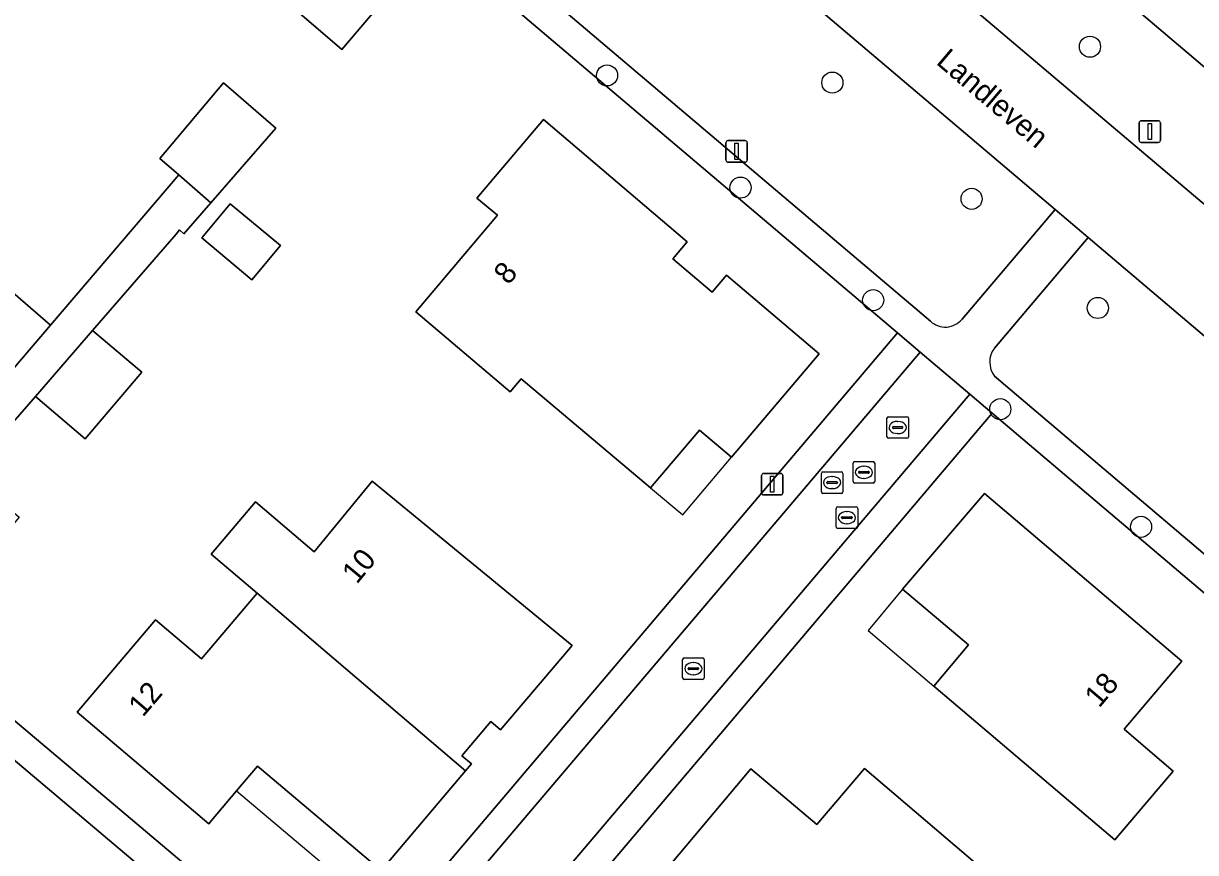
# Model space of a CAD drawing. Extents: x 156412 to 157779, y 382335 to 383768.
# Drawn here: x 156836.8 to 156891.2, y 382429.3 to 382467.7 of the extents above; entities that cross this region are included whole.
import ezdxf

# ---------------------------------------------------------------- set-up
doc = ezdxf.new("R2010")
doc.units = 0
for name, color, linetype in [('IMGEO_Berm_groen', 7, 'Continuous'), ('IMGEO_Boom', 7, 'Continuous'), ('IMGEO_Erf', 7, 'Continuous'), ('IMGEO_Kolk', 7, 'Continuous'), ('IMGEO_Lichtmast', 7, 'Continuous'), ('IMGEO_Openbare_ruimte_label', 7, 'Continuous'), ('IMGEO_Pand', 7, 'Continuous'), ('IMGEO_Pand_nummerreeks', 7, 'Continuous'), ('IMGEO_Pand_overbouw', 7, 'Continuous'), ('IMGEO_Rijbaan_lokaal_open', 7, 'Continuous'), ('IMGEO_Rioolput', 7, 'Continuous'), ('IMGEO_Voetpad_open', 7, 'Continuous')]:
    doc.layers.add(name, color=color, linetype=linetype)

msp = doc.modelspace()

# ---------------------------------------------------------------- linework, layer by layer
at = {"layer": 'IMGEO_Berm_groen'}
for points in [[(156880.336, 382454.031), (156884.65, 382459.104), (156844.108, 382493.469)], [(156835.788, 382492.342), (156834.843, 382491.235), (156878.866, 382453.93)], [(156886.177, 382457.81), (156881.83, 382452.686)], [(156926.24, 382423.851), (156886.177, 382457.81)], [(156881.842, 382451.382), (156926.041, 382413.904), (156926.625, 382414.568), (156927.038, 382415.052)]]:
    msp.add_lwpolyline(points, dxfattribs=at)
msp.add_lwpolyline([(156867.914, 382485.747), (156864.461, 382488.664), (156861.282, 382485.009), (156861.762, 382484.576), (156862.353, 382484.075), (156863.133, 382484.994), (156863.872, 382484.335), (156863.112, 382483.433), (156879.768, 382469.333), (156880.502, 382470.246), (156881.272, 382469.602), (156880.529, 382468.689), (156896.478, 382455.187), (156896.961, 382454.779), (156897.681, 382455.704), (156898.46, 382455.055), (156897.703, 382454.152), (156898.238, 382453.7), (156901.478, 382457.302)], close=True, dxfattribs=at)
for centre, radius, start, end in [((156879.553, 382454.678), 1.016, 227.4239, 320.437), ((156882.681, 382452.042), 1.067, 142.8605, 218.194)]:
    msp.add_arc(centre, radius, start, end, dxfattribs=at)
at = {"layer": 'IMGEO_Boom'}
for centre in [(156886.26, 382466.651), (156863.881, 382465.321), (156874.322, 382464.989), (156870.065, 382460.121), (156880.773, 382459.602), (156876.213, 382454.908), (156886.625, 382454.547), (156882.103, 382449.859), (156888.628, 382444.406)]:
    msp.add_circle(centre, 0.489, dxfattribs=at)
at = {"layer": 'IMGEO_Erf'}
for points in [[(156877.342, 382453.394), (156835.001, 382489.257), (156812.259, 382462.651)], [(156813.512, 382454.727), (156828.335, 382442.229), (156835.48, 382450.702), (156832.784, 382453.003), (156835.405, 382456.06), (156838.087, 382453.751), (156844.039, 382460.712), (156843.159, 382461.477), (156846.108, 382464.976), (156848.523, 382462.877), (156845.52, 382459.424), (156844.272, 382457.989), (156844.07, 382458.164), (156843.904, 382457.972), (156840.037, 382453.506), (156842.315, 382451.578), (156839.698, 382448.487), (156837.386, 382450.444), (156834.276, 382446.87), (156836.632, 382444.85), (156834.638, 382442.513), (156832.298, 382444.54), (156829.512, 382441.236), (156849.402, 382424.466)], [(156852.806, 382424.468), (156877.342, 382453.394)], [(156924.214, 382413.601), (156903.563, 382431.149), (156881.734, 382449.671), (156857.229, 382420.763)]]:
    msp.add_lwpolyline(points, dxfattribs=at)
for points in [[(156847.682, 382469.885), (156850.01, 382472.602), (156853.883, 382469.24), (156851.58, 382466.52)], [(156859.903, 382451.269), (156859.384, 382450.654), (156855.016, 382454.371), (156858.796, 382458.848), (156857.847, 382459.638), (156860.928, 382463.281), (156867.596, 382457.616), (156866.922, 382456.823), (156868.744, 382455.276), (156869.417, 382456.068), (156873.715, 382452.416), (156869.652, 382447.629), (156868.166, 382448.881), (156865.899, 382446.214)], [(156845.104, 382457.8), (156846.407, 382459.371), (156848.739, 382457.437), (156847.421, 382455.843)], [(156847.662, 382441.33), (156845.533, 382443.144), (156847.586, 382445.557), (156850.304, 382443.243), (156852.999, 382446.522), (156862.258, 382438.914), (156858.939, 382435), (156858.492, 382435.378), (156857.153, 382433.799), (156857.599, 382433.42), (156857.325, 382433.097), (156853.407, 382428.479), (156847.866, 382433.161), (156847.676, 382433.31), (156846.711, 382432.169), (156845.55, 382430.794), (156845.429, 382430.651), (156839.319, 382435.823), (156842.946, 382440.092), (156845.086, 382438.293)], [(156879.019, 382437.02), (156880.635, 382438.937), (156877.576, 382441.515), (156881.371, 382445.943), (156890.517, 382438.186), (156887.844, 382435.024), (156890.03, 382433.155), (156890.121, 382433.078), (156887.411, 382429.908)], [(156875.069, 382419.988), (156870.381, 382414.461), (156861.288, 382422.202), (156865.916, 382427.697), (156870.544, 382433.192), (156873.599, 382430.619), (156875.809, 382433.206), (156881.888, 382428.029)]]:
    msp.add_lwpolyline(points, close=True, dxfattribs=at)
at = {"layer": 'IMGEO_Kolk'}
for p, q in [((156876.848, 382448.582), (156876.848, 382449.434)), ((156876.923, 382449.508), (156877.775, 382449.508)), ((156877.336, 382449.288), (156877.361, 382449.288)), ((156877.849, 382449.434), (156877.849, 382448.582)), ((156877.107, 382449.002), (156877.107, 382449.014)), ((156877.545, 382448.965), (156877.147, 382448.965)), ((156877.15, 382449.051), (156877.548, 382449.051)), ((156877.359, 382448.728), (156877.334, 382448.728)), ((156877.591, 382449.014), (156877.591, 382449.002)), ((156877.775, 382448.508), (156876.923, 382448.508)), ((156875.281, 382446.505), (156875.281, 382447.357)), ((156875.356, 382447.431), (156876.208, 382447.431)), ((156875.769, 382447.211), (156875.794, 382447.211)), ((156876.282, 382447.357), (156876.282, 382446.505)), ((156875.54, 382446.925), (156875.54, 382446.937)), ((156875.978, 382446.888), (156875.58, 382446.888)), ((156875.583, 382446.974), (156875.981, 382446.974)), ((156875.792, 382446.651), (156875.767, 382446.651)), ((156876.024, 382446.937), (156876.024, 382446.925)), ((156876.208, 382446.431), (156875.356, 382446.431)), ((156867.454, 382438.333), (156868.306, 382438.333)), ((156867.379, 382437.407), (156867.379, 382438.259)), ((156867.638, 382437.827), (156867.638, 382437.839)), ((156868.076, 382437.79), (156867.678, 382437.79)), ((156867.681, 382437.876), (156868.079, 382437.876)), ((156867.867, 382438.113), (156867.892, 382438.113)), ((156868.122, 382437.839), (156868.122, 382437.827)), ((156868.38, 382438.259), (156868.38, 382437.407)), ((156868.306, 382437.333), (156867.454, 382437.333)), ((156867.89, 382437.553), (156867.865, 382437.553))]:
    msp.add_line(p, q, dxfattribs=at)
for points in [[(156876.848, 382448.582), (156876.848, 382449.434)], [(156876.923, 382449.508), (156877.775, 382449.508)], [(156877.849, 382449.434), (156877.849, 382448.582)], [(156877.775, 382448.508), (156876.923, 382448.508)], [(156875.281, 382446.505), (156875.281, 382447.357)], [(156875.356, 382447.431), (156876.208, 382447.431)], [(156876.282, 382447.357), (156876.282, 382446.505)], [(156876.208, 382446.431), (156875.356, 382446.431)], [(156867.454, 382438.333), (156868.306, 382438.333)], [(156867.379, 382437.407), (156867.379, 382438.259)], [(156868.38, 382438.259), (156868.38, 382437.407)], [(156868.306, 382437.333), (156867.454, 382437.333)]]:
    msp.add_lwpolyline(points, dxfattribs=at)
for centre, radius, start, end in [((156876.925, 382449.432), 0.0765, 91.552, 178.448), ((156876.925, 382449.432), 0.0765, 91.552, 178.448), ((156877.773, 382449.432), 0.0765, 1.552, 88.448), ((156877.773, 382449.432), 0.0765, 1.552, 88.448), ((156877.147, 382449.011), 0.0403, 85.8775, 175.7526), ((156877.144, 382449.001), 0.0366, 178.938, 274.7102), ((156877.548, 382449.008), 0.043, 264.8664, 352.4533), ((156877.552, 382449.013), 0.0386, 1.7309, 96.639), ((156876.925, 382448.584), 0.0765, 181.552, 268.448), ((156876.925, 382448.584), 0.0765, 181.552, 268.448), ((156877.773, 382448.584), 0.0765, 271.552, 358.448), ((156877.773, 382448.584), 0.0765, 271.552, 358.448), ((156875.358, 382447.355), 0.0765, 91.552, 178.448), ((156875.358, 382447.355), 0.0765, 91.552, 178.448), ((156876.206, 382447.355), 0.0765, 1.552, 88.448), ((156876.206, 382447.355), 0.0765, 1.552, 88.448), ((156875.358, 382446.507), 0.0765, 181.552, 268.448), ((156875.358, 382446.507), 0.0765, 181.552, 268.448), ((156875.58, 382446.934), 0.0403, 85.8775, 175.7526), ((156875.577, 382446.924), 0.0366, 178.938, 274.7102), ((156875.981, 382446.931), 0.043, 264.8664, 352.4533), ((156875.985, 382446.936), 0.0386, 1.7309, 96.639), ((156876.206, 382446.507), 0.0765, 271.552, 358.448), ((156876.206, 382446.507), 0.0765, 271.552, 358.448), ((156867.456, 382438.257), 0.0765, 91.552, 178.448), ((156867.456, 382438.257), 0.0765, 91.552, 178.448), ((156868.304, 382438.257), 0.0765, 1.552, 88.448), ((156868.304, 382438.257), 0.0765, 1.552, 88.448), ((156867.678, 382437.836), 0.0403, 85.8775, 175.7526), ((156867.675, 382437.826), 0.0366, 178.938, 274.7102), ((156868.079, 382437.833), 0.043, 264.8664, 352.4533), ((156868.083, 382437.838), 0.0386, 1.7309, 96.639), ((156867.456, 382437.409), 0.0765, 181.552, 268.448), ((156867.456, 382437.409), 0.0765, 181.552, 268.448), ((156868.304, 382437.409), 0.0765, 271.552, 358.448), ((156868.304, 382437.409), 0.0765, 271.552, 358.448)]:
    msp.add_arc(centre, radius, start, end, dxfattribs=at)
for centre, major_axis, ratio, start_param, end_param in [((156877.335, 382449.008), (-0.387, 0.002), 0.722429, 4.712389, 7.853982), ((156877.36, 382449.008), (-0.39, 0.002), 0.717154, 1.570796, 4.712389), ((156875.768, 382446.931), (-0.387, 0.002), 0.722429, 4.712389, 7.853982), ((156875.793, 382446.931), (-0.39, 0.002), 0.717154, 1.570796, 4.712389), ((156867.866, 382437.833), (-0.387, 0.002), 0.722429, 4.712389, 7.853982), ((156867.891, 382437.833), (-0.39, 0.002), 0.717154, 1.570796, 4.712389)]:
    msp.add_ellipse(centre, major_axis=major_axis, ratio=ratio, start_param=start_param, end_param=end_param, dxfattribs=at)
at = {"layer": 'IMGEO_Lichtmast'}
for p, q in [((156888.534, 382462.321), (156888.534, 382463.121)), ((156888.534, 382463.121), (156888.534, 382462.321)), ((156888.634, 382463.221), (156889.424, 382463.221)), ((156889.424, 382463.221), (156888.634, 382463.221)), ((156889.524, 382463.121), (156889.524, 382462.321)), ((156889.524, 382462.321), (156889.524, 382463.121)), ((156869.484, 382462.3), (156870.274, 382462.3)), ((156870.274, 382462.3), (156869.484, 382462.3)), ((156889.424, 382462.221), (156888.634, 382462.221)), ((156888.634, 382462.221), (156889.424, 382462.221)), ((156869.384, 382461.4), (156869.384, 382462.2)), ((156869.384, 382462.2), (156869.384, 382461.4)), ((156870.374, 382462.2), (156870.374, 382461.4)), ((156870.374, 382461.4), (156870.374, 382462.2)), ((156870.274, 382461.3), (156869.484, 382461.3)), ((156869.484, 382461.3), (156870.274, 382461.3)), ((156871.038, 382445.982), (156871.038, 382446.782)), ((156871.038, 382446.782), (156871.038, 382445.982)), ((156871.138, 382446.882), (156871.928, 382446.882)), ((156871.928, 382446.882), (156871.138, 382446.882)), ((156872.028, 382446.782), (156872.028, 382445.982)), ((156872.028, 382445.982), (156872.028, 382446.782)), ((156871.928, 382445.882), (156871.138, 382445.882)), ((156871.138, 382445.882), (156871.928, 382445.882))]:
    msp.add_line(p, q, dxfattribs=at)
for points in [[(156888.954, 382463.096), (156889.104, 382463.096), (156889.104, 382462.346), (156888.954, 382462.346), (156888.954, 382463.096)], [(156869.804, 382462.175), (156869.954, 382462.175), (156869.954, 382461.425), (156869.804, 382461.425), (156869.804, 382462.175)], [(156871.458, 382446.757), (156871.608, 382446.757), (156871.608, 382446.007), (156871.458, 382446.007), (156871.458, 382446.757)]]:
    msp.add_lwpolyline(points, dxfattribs=at)
for centre, start, end in [((156888.634, 382463.121), 90, 180), ((156888.634, 382463.121), 90, 180), ((156889.424, 382463.121), 0, 90), ((156889.424, 382463.121), 360, 90), ((156869.484, 382462.2), 90, 180), ((156869.484, 382462.2), 90, 180), ((156870.274, 382462.2), 0, 90), ((156870.274, 382462.2), 360, 90), ((156888.634, 382462.321), 180, 270), ((156888.634, 382462.321), 180, 270), ((156889.424, 382462.321), 270, 0), ((156889.424, 382462.321), 270, 0), ((156869.484, 382461.4), 180, 270), ((156869.484, 382461.4), 180, 270), ((156870.274, 382461.4), 270, 0), ((156870.274, 382461.4), 270, 0), ((156871.138, 382446.782), 90, 180), ((156871.138, 382446.782), 90, 180), ((156871.928, 382446.782), 0, 90), ((156871.928, 382446.782), 360, 90), ((156871.138, 382445.982), 180, 270), ((156871.138, 382445.982), 180, 270), ((156871.928, 382445.982), 270, 0), ((156871.928, 382445.982), 270, 0)]:
    msp.add_arc(centre, 0.1, start, end, dxfattribs=at)
at = {"layer": 'IMGEO_Pand'}
for points in [[(156850.01, 382472.602), (156847.682, 382469.885), (156851.58, 382466.52), (156853.883, 382469.24)], [(156848.523, 382462.877), (156846.108, 382464.976), (156843.159, 382461.477), (156844.039, 382460.712), (156845.52, 382459.424)], [(156869.417, 382456.068), (156868.744, 382455.276), (156866.922, 382456.823), (156867.596, 382457.616), (156860.928, 382463.281), (156857.847, 382459.638), (156858.796, 382458.848), (156855.016, 382454.371), (156859.384, 382450.654), (156859.903, 382451.269), (156865.899, 382446.214), (156868.166, 382448.881), (156869.652, 382447.629), (156873.715, 382452.416)], [(156846.407, 382459.371), (156845.104, 382457.8), (156847.421, 382455.843), (156848.739, 382457.437)], [(156835.405, 382456.06), (156832.784, 382453.003), (156835.48, 382450.702), (156838.087, 382453.751)], [(156840.037, 382453.506), (156837.386, 382450.444), (156839.698, 382448.487), (156842.315, 382451.578)], [(156852.999, 382446.522), (156850.304, 382443.243), (156847.586, 382445.557), (156845.533, 382443.144), (156847.662, 382441.33), (156857.325, 382433.097), (156857.599, 382433.42), (156857.153, 382433.799), (156858.492, 382435.378), (156858.939, 382435), (156862.258, 382438.914)], [(156881.371, 382445.943), (156877.576, 382441.515), (156880.635, 382438.937), (156879.019, 382437.02), (156887.411, 382429.908), (156890.121, 382433.078), (156890.03, 382433.155), (156887.844, 382435.024), (156890.517, 382438.186)], [(156847.662, 382441.33), (156845.086, 382438.293), (156842.946, 382440.092), (156839.319, 382435.823), (156845.429, 382430.651), (156845.55, 382430.794), (156846.711, 382432.169), (156847.676, 382433.31), (156847.866, 382433.161), (156853.407, 382428.479), (156857.325, 382433.097)], [(156881.888, 382428.029), (156875.809, 382433.206), (156873.599, 382430.619), (156870.544, 382433.192), (156865.916, 382427.697), (156875.069, 382419.988)]]:
    msp.add_lwpolyline(points, close=True, dxfattribs=at)
at = {"layer": 'IMGEO_Pand_overbouw'}
for points in [[(156867.389, 382444.958), (156869.652, 382447.629), (156868.166, 382448.881), (156865.899, 382446.214)], [(156877.576, 382441.515), (156875.973, 382439.598), (156879.019, 382437.02), (156880.635, 382438.937)], [(156853.407, 382428.479), (156847.866, 382433.161), (156847.676, 382433.31), (156846.711, 382432.169), (156852.439, 382427.335)]]:
    msp.add_lwpolyline(points, close=True, dxfattribs=at)
at = {"layer": 'IMGEO_Rijbaan_lokaal_open'}
for points in [[(156826.003, 382508.837), (156830.605, 382504.95), (156831.533, 382504.167), (156832.153, 382503.644), (156844.108, 382493.469), (156884.65, 382459.104), (156886.177, 382457.81), (156926.24, 382423.851), (156926.323, 382423.798), (156934.962, 382417.1), (156941.002, 382424.226), (156942.049, 382425.461), (156945.456, 382429.481), (156999.613, 382493.491), (157001.79, 382496.06), (157007.195, 382502.44)], [(156898.409, 382453.555), (156898.238, 382453.7), (156897.703, 382454.152), (156898.46, 382455.055), (156897.681, 382455.704), (156896.961, 382454.779), (156896.478, 382455.187), (156880.529, 382468.689), (156881.272, 382469.602), (156880.502, 382470.246), (156879.768, 382469.333), (156863.112, 382483.433), (156863.872, 382484.335), (156863.133, 382484.994), (156862.353, 382484.075), (156861.762, 382484.576), (156861.282, 382485.009), (156860.706, 382485.529)], [(156848.473, 382423.417), (156812.607, 382453.674)], [(156880.689, 382450.557), (156878.396, 382452.501), (156853.925, 382423.673)], [(156856.154, 382421.653), (156880.689, 382450.557)]]:
    msp.add_lwpolyline(points, dxfattribs=at)
at = {"layer": 'IMGEO_Rioolput'}
for p, q in [((156873.81, 382446.03), (156873.81, 382446.882)), ((156873.885, 382446.956), (156874.737, 382446.956)), ((156874.069, 382446.45), (156874.069, 382446.462)), ((156874.112, 382446.499), (156874.51, 382446.499)), ((156874.298, 382446.736), (156874.323, 382446.736)), ((156874.553, 382446.462), (156874.553, 382446.45)), ((156874.811, 382446.882), (156874.811, 382446.03)), ((156874.737, 382445.956), (156873.885, 382445.956)), ((156874.507, 382446.413), (156874.109, 382446.413)), ((156874.321, 382446.176), (156874.296, 382446.176)), ((156874.493, 382444.405), (156874.493, 382445.257)), ((156874.568, 382445.331), (156875.42, 382445.331)), ((156874.752, 382444.825), (156874.752, 382444.837)), ((156874.795, 382444.874), (156875.193, 382444.874)), ((156874.981, 382445.111), (156875.006, 382445.111)), ((156875.236, 382444.837), (156875.236, 382444.825)), ((156875.494, 382445.257), (156875.494, 382444.405)), ((156875.42, 382444.331), (156874.568, 382444.331)), ((156875.19, 382444.788), (156874.792, 382444.788)), ((156875.004, 382444.551), (156874.979, 382444.551))]:
    msp.add_line(p, q, dxfattribs=at)
for points in [[(156873.81, 382446.03), (156873.81, 382446.882)], [(156873.885, 382446.956), (156874.737, 382446.956)], [(156874.811, 382446.882), (156874.811, 382446.03)], [(156874.737, 382445.956), (156873.885, 382445.956)], [(156874.493, 382444.405), (156874.493, 382445.257)], [(156874.568, 382445.331), (156875.42, 382445.331)], [(156875.494, 382445.257), (156875.494, 382444.405)], [(156875.42, 382444.331), (156874.568, 382444.331)]]:
    msp.add_lwpolyline(points, dxfattribs=at)
for centre, radius, start, end in [((156873.887, 382446.88), 0.0765, 91.552, 178.448), ((156873.887, 382446.88), 0.0765, 91.552, 178.448), ((156874.109, 382446.459), 0.0403, 85.8775, 175.7526), ((156874.514, 382446.461), 0.0386, 1.7309, 96.639), ((156874.735, 382446.88), 0.0765, 1.552, 88.448), ((156874.735, 382446.88), 0.0765, 1.552, 88.448), ((156873.887, 382446.032), 0.0765, 181.552, 268.448), ((156873.887, 382446.032), 0.0765, 181.552, 268.448), ((156874.106, 382446.449), 0.0366, 178.938, 274.7102), ((156874.51, 382446.456), 0.043, 264.8664, 352.4533), ((156874.735, 382446.032), 0.0765, 271.552, 358.448), ((156874.735, 382446.032), 0.0765, 271.552, 358.448), ((156874.57, 382445.255), 0.0765, 91.552, 178.448), ((156874.57, 382445.255), 0.0765, 91.552, 178.448), ((156874.792, 382444.834), 0.0403, 85.8775, 175.7526), ((156875.197, 382444.836), 0.0386, 1.7309, 96.639), ((156875.418, 382445.255), 0.0765, 1.552, 88.448), ((156875.418, 382445.255), 0.0765, 1.552, 88.448), ((156874.57, 382444.407), 0.0765, 181.552, 268.448), ((156874.57, 382444.407), 0.0765, 181.552, 268.448), ((156874.789, 382444.824), 0.0366, 178.938, 274.7102), ((156875.193, 382444.831), 0.043, 264.8664, 352.4533), ((156875.418, 382444.407), 0.0765, 271.552, 358.448), ((156875.418, 382444.407), 0.0765, 271.552, 358.448)]:
    msp.add_arc(centre, radius, start, end, dxfattribs=at)
for centre, major_axis, ratio, start_param, end_param in [((156874.297, 382446.456), (-0.387, 0.002), 0.722429, 4.712389, 7.853982), ((156874.322, 382446.456), (-0.39, 0.002), 0.717154, 1.570796, 4.712389), ((156874.98, 382444.831), (-0.387, 0.002), 0.722429, 4.712389, 7.853982), ((156875.005, 382444.831), (-0.39, 0.002), 0.717154, 1.570796, 4.712389)]:
    msp.add_ellipse(centre, major_axis=major_axis, ratio=ratio, start_param=start_param, end_param=end_param, dxfattribs=at)
at = {"layer": 'IMGEO_Voetpad_open'}
for points in [[(156827.18, 382520.315), (156836.752, 382512.181), (156833.596, 382508.453), (156834.74, 382507.482), (156837.875, 382511.227), (156851.918, 382499.294), (156856.445, 382495.448), (156860.251, 382492.221), (156864.461, 382488.664), (156867.914, 382485.747), (156901.478, 382457.302), (156905.637, 382453.777), (156909.642, 382450.389), (156913.79, 382446.861), (156925.433, 382436.96), (156936.79, 382427.368)], [(156878.866, 382453.93), (156834.843, 382491.235), (156835.001, 382489.257), (156877.342, 382453.394), (156878.396, 382452.501), (156880.689, 382450.557), (156881.734, 382449.671), (156903.563, 382431.149), (156924.214, 382413.601), (156926.185, 382413.78), (156926.041, 382413.904), (156881.842, 382451.382)], [(156881.83, 382452.686), (156886.177, 382457.81), (156884.65, 382459.104), (156880.336, 382454.031)], [(156849.402, 382424.466), (156829.512, 382441.236), (156828.335, 382442.229), (156813.512, 382454.727)], [(156812.607, 382453.674), (156848.473, 382423.417)], [(156853.925, 382423.673), (156878.396, 382452.501), (156877.342, 382453.394), (156852.806, 382424.468)], [(156857.229, 382420.763), (156881.734, 382449.671), (156880.689, 382450.557), (156856.154, 382421.653)]]:
    msp.add_lwpolyline(points, dxfattribs=at)
msp.add_lwpolyline([(156845.52, 382459.424), (156844.039, 382460.712), (156838.087, 382453.751), (156835.48, 382450.702), (156828.335, 382442.229), (156829.512, 382441.236), (156832.298, 382444.54), (156834.276, 382446.87), (156837.386, 382450.444), (156840.037, 382453.506), (156843.904, 382457.972), (156844.07, 382458.164), (156844.272, 382457.989)], close=True, dxfattribs=at)
for centre, radius, start, end in [((156879.553, 382454.678), 1.016, 227.4239, 320.437), ((156882.681, 382452.042), 1.067, 142.8605, 218.194)]:
    msp.add_arc(centre, radius, start, end, dxfattribs=at)

# ---------------------------------------------------------------- texts
at = {"layer": 'IMGEO_Openbare_ruimte_label'}
msp.add_text('Landleven', height=1, rotation=319.7031, dxfattribs=at).set_placement((156879.086, 382465.883))
at = {"layer": 'IMGEO_Pand_nummerreeks'}
for s, rotation, p in [('8', 49.6296, (156859.304, 382455.576)), ('10', 50.3859, (156852.281, 382441.715)), ('18', 49.5952, (156886.684, 382435.979)), ('12', 49.452, (156842.366, 382435.553))]:
    msp.add_text(s, height=1, rotation=rotation, dxfattribs=at).set_placement(p)

doc.saveas('drawing.dxf')
